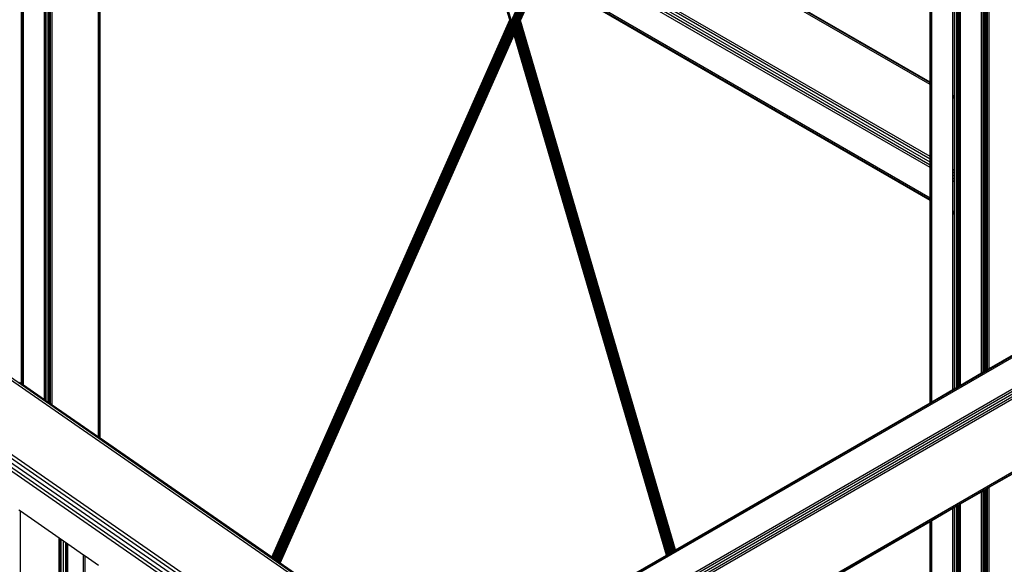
# Model space of a CAD drawing. Header units: millimetres. Extents: x 10 to 1250, y -62 to 528.
# Tile 744 of 909: x 621.894 to 623.056, y 520.173 to 520.816. Entities that reach past the tile are written whole.
import ezdxf

# ---------------------------------------------------------------- set-up
doc = ezdxf.new("R2010")
doc.units = ezdxf.units.MM
doc.header["$LTSCALE"] = 0.05

msp = doc.modelspace()

# ---------------------------------------------------------------- linework, layer by layer
at = {"color": 8}
for p, q in [((623.0291, 520.399), (623.0291, 521.663)), ((623.0311, 520.7056), (623.0311, 521.6642)), ((623.0313, 520.7055), (623.0313, 521.6643)), ((623.0316, 520.7054), (623.0316, 521.6645)), ((623.0318, 520.7053), (623.0318, 521.6646)), ((623.0324, 520.7049), (623.0324, 521.6649)), ((623.0336, 520.7042), (623.0336, 521.6656)), ((623.0338, 520.7041), (623.0338, 521.6658)), ((623.0348, 520.7035), (623.0348, 521.6663)), ((623.0358, 520.7029), (623.0358, 521.6669)), ((623.036, 520.7028), (623.036, 521.667)), ((623.0381, 520.4042), (623.0381, 521.6682)), ((623.0019, 520.7225), (623.0019, 521.6473)), ((623.0021, 520.7224), (623.0021, 521.6475)), ((623.0023, 520.7223), (623.0023, 521.6476)), ((623.0028, 520.722), (623.0028, 521.6478)), ((623.0041, 520.7212), (623.0041, 521.6486)), ((622.4258, 520.0501), (625.1788, 521.6395)), ((622.4278, 520.0494), (625.1788, 521.6376)), ((622.9951, 520.7264), (622.9951, 521.6434)), ((622.9972, 520.7252), (622.9972, 521.6446)), ((622.9996, 520.7238), (622.9996, 521.646)), ((623.0009, 520.7231), (623.0009, 521.6467)), ((622.9683, 520.7419), (622.9683, 521.628)), ((622.9688, 520.7416), (622.9688, 521.6282)), ((622.9702, 520.7408), (622.9702, 521.6291)), ((622.4599, 520.0308), (625.2049, 521.6156)), ((622.4619, 520.0292), (625.2076, 521.6145)), ((622.4636, 520.027), (625.2097, 521.6125)), ((622.4647, 520.0244), (625.2125, 521.6109)), ((622.4651, 520.0219), (625.2127, 521.6082)), ((622.4823, 520.8121), (622.8008, 521.5312)), ((622.4829, 520.8123), (622.8014, 521.5316)), ((622.4744, 520.8127), (622.7897, 521.5249)), ((622.4744, 520.8143), (622.7888, 521.5243)), ((622.475, 520.8123), (622.7907, 521.5254)), ((622.4757, 520.8121), (622.7918, 521.526)), ((622.4764, 520.8119), (622.7929, 521.5267)), ((622.4771, 520.8117), (622.794, 521.5273)), ((622.4779, 520.8116), (622.7951, 521.528)), ((622.4787, 520.8115), (622.7962, 521.5286)), ((622.4795, 520.8115), (622.7972, 521.5292)), ((622.4802, 520.8116), (622.7982, 521.5298)), ((622.481, 520.8117), (622.7992, 521.5303)), ((622.4817, 520.8118), (622.8, 521.5308)), ((622.5094, 519.9614), (625.1996, 521.5146)), ((622.5108, 519.9604), (625.1991, 521.5125)), ((622.4727, 520.8142), (622.3405, 521.2655)), ((622.473, 520.8138), (622.3406, 521.2656)), ((622.4734, 520.8134), (622.3409, 521.2657)), ((622.4739, 520.813), (622.3412, 521.2659)), ((622.3415, 521.2661), (622.4744, 520.8127)), ((622.4744, 520.8143), (622.342, 521.2663)), ((621.9871, 520.3233), (621.9871, 521.0614)), ((621.9885, 520.3223), (621.9885, 521.0622)), ((621.9889, 520.322), (621.9889, 521.0625)), ((621.9234, 520.3674), (621.9234, 521.0247)), ((621.9237, 520.3672), (621.9237, 521.0249)), ((621.9249, 520.3663), (621.9249, 521.0256)), ((621.9255, 520.3659), (621.9255, 521.0259)), ((621.9279, 520.3643), (621.9279, 521.0273)), ((621.9282, 520.3641), (621.9282, 521.0275)), ((621.9292, 520.3634), (621.9292, 521.028)), ((621.9302, 520.3627), (621.9302, 521.0286)), ((621.9304, 520.3626), (621.9304, 521.0287)), ((621.9325, 520.3611), (621.9325, 521.0299)), ((621.8964, 520.3861), (621.8964, 521.0091)), ((621.8966, 520.3859), (621.8966, 521.0092)), ((621.8971, 520.3856), (621.8971, 521.0095)), ((621.8985, 520.3846), (621.8985, 521.0103)), ((622.9683, 520.7392), (622.5568, 520.9768)), ((622.9683, 520.7412), (622.5575, 520.9784)), ((622.9683, 520.7419), (622.5577, 520.9789)), ((622.4723, 520.8155), (622.4464, 520.904)), ((622.9683, 520.6477), (622.5245, 520.904)), ((622.9683, 520.6513), (622.5258, 520.9068)), ((622.9683, 520.6543), (622.5268, 520.9092)), ((622.9683, 520.6412), (622.5216, 520.8991)), ((622.9683, 520.6442), (622.5229, 520.9014)), ((622.4835, 520.8126), (622.5086, 520.8695)), ((622.9683, 520.6033), (622.5085, 520.8688)), ((622.9683, 520.6053), (622.5089, 520.8706)), ((622.4839, 520.813), (622.5085, 520.8686)), ((622.4843, 520.8134), (622.5086, 520.8682)), ((622.485, 520.8147), (622.5086, 520.868)), ((622.9683, 520.6026), (622.5086, 520.868)), ((622.1916, 520.1816), (622.4723, 520.8155)), ((622.1917, 520.1815), (622.4723, 520.8154)), ((622.1918, 520.1814), (622.4724, 520.8151)), ((622.192, 520.1813), (622.4725, 520.8147)), ((622.1924, 520.1811), (622.4727, 520.8142)), ((622.1927, 520.1808), (622.473, 520.8138)), ((622.1932, 520.1805), (622.4734, 520.8134)), ((622.1936, 520.1802), (622.4739, 520.813)), ((622.1942, 520.1798), (622.4744, 520.8127)), ((622.1947, 520.1794), (622.4744, 520.8111)), ((622.4723, 520.8154), (622.4723, 520.8155)), ((622.4724, 520.8151), (622.4723, 520.8154)), ((622.4725, 520.8147), (622.4724, 520.8151)), ((622.4744, 520.8127), (622.6583, 520.1849)), ((622.6579, 520.1847), (622.4744, 520.8111)), ((622.6588, 520.1852), (622.475, 520.8123)), ((622.6593, 520.1855), (622.4757, 520.8121)), ((622.6598, 520.1858), (622.4764, 520.8119)), ((622.6604, 520.1861), (622.4771, 520.8117)), ((622.661, 520.1865), (622.4779, 520.8116)), ((622.6617, 520.1869), (622.4787, 520.8115)), ((622.6624, 520.1873), (622.4795, 520.8115)), ((622.663, 520.1876), (622.4802, 520.8116)), ((622.6637, 520.188), (622.481, 520.8117)), ((622.6643, 520.1884), (622.4817, 520.8118)), ((622.665, 520.1888), (622.4823, 520.8121)), ((622.6655, 520.1891), (622.4829, 520.8123)), ((622.6661, 520.1894), (622.4835, 520.8126)), ((622.6665, 520.1897), (622.4839, 520.813)), ((622.667, 520.1899), (622.4843, 520.8134)), ((622.4846, 520.8138), (622.4848, 520.8142)), ((622.6673, 520.1901), (622.4846, 520.8138)), ((622.4848, 520.8142), (622.4849, 520.8145)), ((622.6676, 520.1903), (622.4848, 520.8142)), ((622.4849, 520.8145), (622.485, 520.8147)), ((622.6678, 520.1904), (622.4849, 520.8145)), ((622.6679, 520.1904), (622.485, 520.8147)), ((622.1953, 520.179), (622.4745, 520.8095)), ((622.196, 520.1786), (622.4747, 520.8081)), ((622.1966, 520.1781), (622.4749, 520.8067)), ((622.1972, 520.1777), (622.4752, 520.8055)), ((622.1978, 520.1773), (622.4755, 520.8044)), ((622.1984, 520.1768), (622.4758, 520.8033)), ((622.199, 520.1764), (622.4761, 520.8023)), ((622.1995, 520.1761), (622.4764, 520.8014)), ((622.2, 520.1757), (622.4767, 520.8005)), ((622.2005, 520.1754), (622.4769, 520.7997)), ((622.2008, 520.1752), (622.4771, 520.7991)), ((622.6576, 520.1845), (622.4745, 520.8095)), ((622.6574, 520.1844), (622.4747, 520.8081)), ((622.6573, 520.1843), (622.4749, 520.8067)), ((622.4755, 520.8044), (622.4752, 520.8055)), ((622.4758, 520.8033), (622.4755, 520.8044)), ((622.4761, 520.8023), (622.4758, 520.8033)), ((622.4764, 520.8014), (622.4761, 520.8023)), ((622.4767, 520.8005), (622.4764, 520.8014)), ((622.4769, 520.7997), (622.4767, 520.8005)), ((622.4771, 520.7991), (622.4769, 520.7997)), ((622.4772, 520.7985), (622.4771, 520.7991)), ((622.2011, 520.175), (622.4772, 520.7985)), ((622.2014, 520.1748), (622.4774, 520.7981)), ((622.2015, 520.1747), (622.4774, 520.7979)), ((622.2016, 520.1747), (622.4775, 520.7977)), ((622.4774, 520.7981), (622.4772, 520.7985)), ((622.4774, 520.7979), (622.4774, 520.7981)), ((622.4775, 520.7977), (622.4774, 520.7979)), ((622.6572, 520.1843), (622.4775, 520.7977)), ((622.9688, 520.7416), (622.9683, 520.7419)), ((622.9683, 520.7412), (622.9683, 520.7419)), ((622.9688, 520.7409), (622.9683, 520.7412)), ((622.9683, 520.7392), (622.9683, 520.7412)), ((622.9702, 520.7408), (622.9688, 520.7416)), ((622.9688, 520.7409), (622.9688, 520.7416)), ((622.3976, 520.0344), (621.3938, 520.7298)), ((622.4001, 520.0358), (621.3969, 520.7309)), ((622.9688, 520.7389), (622.9683, 520.7392)), ((622.9683, 520.6543), (622.9683, 520.7392)), ((622.9702, 520.7401), (622.9688, 520.7409)), ((622.9688, 520.7389), (622.9688, 520.7409)), ((622.9702, 520.7381), (622.9688, 520.7389)), ((622.9688, 520.654), (622.9688, 520.7389)), ((622.9702, 520.7401), (622.9702, 520.7408)), ((622.9702, 520.7381), (622.9702, 520.7401)), ((622.9702, 520.6532), (622.9702, 520.7381)), ((622.9972, 520.7252), (622.9951, 520.7264)), ((622.9951, 520.7257), (622.9951, 520.7264)), ((622.9972, 520.7245), (622.9951, 520.7257)), ((622.9951, 520.7237), (622.9951, 520.7257)), ((622.9972, 520.7225), (622.9951, 520.7237)), ((622.9951, 520.6388), (622.9951, 520.7237)), ((622.9972, 520.7245), (622.9972, 520.7252)), ((622.9972, 520.7225), (622.9972, 520.7245)), ((622.9972, 520.6376), (622.9972, 520.7225)), ((623.0009, 520.7231), (622.9996, 520.7238)), ((622.9996, 520.7231), (622.9996, 520.7238)), ((623.0009, 520.7224), (622.9996, 520.7231)), ((622.9996, 520.7211), (622.9996, 520.7231)), ((623.0009, 520.7204), (622.9996, 520.7211)), ((622.9996, 520.6362), (622.9996, 520.7211)), ((623.0019, 520.7225), (623.0009, 520.7231)), ((623.0009, 520.7224), (623.0009, 520.7231)), ((623.0019, 520.7218), (623.0009, 520.7224)), ((623.0009, 520.7204), (623.0009, 520.7224)), ((623.0019, 520.7198), (623.0009, 520.7204)), ((623.0009, 520.6355), (623.0009, 520.7204)), ((623.0021, 520.7224), (623.0019, 520.7225)), ((623.0019, 520.7218), (623.0019, 520.7225)), ((623.0021, 520.7217), (623.0019, 520.7218)), ((623.0019, 520.7198), (623.0019, 520.7218)), ((623.0021, 520.7197), (623.0019, 520.7198)), ((623.0019, 520.6349), (623.0019, 520.7198)), ((623.0023, 520.7223), (623.0021, 520.7224)), ((623.0021, 520.7217), (623.0021, 520.7224)), ((623.0023, 520.7216), (623.0021, 520.7217)), ((623.0021, 520.7197), (623.0021, 520.7217)), ((623.0023, 520.7196), (623.0021, 520.7197)), ((623.0021, 520.6348), (623.0021, 520.7197)), ((623.0028, 520.722), (623.0023, 520.7223)), ((623.0023, 520.7216), (623.0023, 520.7223)), ((623.0028, 520.7213), (623.0023, 520.7216)), ((623.0023, 520.7196), (623.0023, 520.7216)), ((623.0028, 520.7193), (623.0023, 520.7196)), ((623.0023, 520.6347), (623.0023, 520.7196)), ((623.0041, 520.7212), (623.0028, 520.722)), ((623.0028, 520.7213), (623.0028, 520.722)), ((623.0041, 520.7205), (623.0028, 520.7213)), ((623.0028, 520.7193), (623.0028, 520.7213)), ((623.0041, 520.7185), (623.0028, 520.7193)), ((623.0028, 520.6344), (623.0028, 520.7193)), ((623.0041, 520.7205), (623.0041, 520.7212)), ((623.0041, 520.7185), (623.0041, 520.7205)), ((623.0041, 520.6336), (623.0041, 520.7185)), ((623.0313, 520.7055), (623.0311, 520.7056)), ((623.0311, 520.7049), (623.0311, 520.7056)), ((623.0313, 520.7048), (623.0311, 520.7049)), ((623.0311, 520.7029), (623.0311, 520.7049)), ((623.0313, 520.7028), (623.0311, 520.7029)), ((623.0311, 520.618), (623.0311, 520.7029)), ((623.0316, 520.7054), (623.0313, 520.7055)), ((623.0313, 520.7048), (623.0313, 520.7055)), ((623.0316, 520.7046), (623.0313, 520.7048)), ((623.0313, 520.7028), (623.0313, 520.7048)), ((623.0316, 520.7026), (623.0313, 520.7028)), ((623.0313, 520.6179), (623.0313, 520.7028)), ((623.0318, 520.7053), (623.0316, 520.7054)), ((623.0316, 520.7046), (623.0316, 520.7054)), ((623.0316, 520.7026), (623.0316, 520.7046)), ((623.0318, 520.7045), (623.0316, 520.7046)), ((623.0316, 520.6454), (623.0316, 520.7026)), ((623.0318, 520.7025), (623.0316, 520.7026)), ((623.0318, 520.7045), (623.0318, 520.7053)), ((623.0324, 520.7049), (623.0318, 520.7053)), ((623.0318, 520.7025), (623.0318, 520.7045)), ((623.0324, 520.7042), (623.0318, 520.7045)), ((623.0318, 520.6475), (623.0318, 520.7025)), ((623.0324, 520.7022), (623.0318, 520.7025)), ((623.0336, 520.7042), (623.0324, 520.7049)), ((623.0324, 520.7042), (623.0324, 520.7049)), ((623.0336, 520.7035), (623.0324, 520.7042)), ((623.0324, 520.7022), (623.0324, 520.7042)), ((623.0336, 520.7015), (623.0324, 520.7022)), ((623.0324, 520.6173), (623.0324, 520.7022)), ((623.0338, 520.7041), (623.0336, 520.7042)), ((623.0336, 520.7035), (623.0336, 520.7042)), ((623.0338, 520.7033), (623.0336, 520.7035)), ((623.0336, 520.7015), (623.0336, 520.7035)), ((623.0338, 520.7013), (623.0336, 520.7015)), ((623.0336, 520.6166), (623.0336, 520.7015)), ((623.0338, 520.7033), (623.0338, 520.7041)), ((623.0348, 520.7035), (623.0338, 520.7041)), ((623.0338, 520.7013), (623.0338, 520.7033)), ((623.0348, 520.7028), (623.0338, 520.7033)), ((623.0338, 520.6467), (623.0338, 520.7013)), ((623.0348, 520.7008), (623.0338, 520.7013)), ((623.0358, 520.7029), (623.0348, 520.7035)), ((623.0348, 520.7028), (623.0348, 520.7035)), ((623.0358, 520.7022), (623.0348, 520.7028)), ((623.0348, 520.7008), (623.0348, 520.7028)), ((623.0358, 520.7002), (623.0348, 520.7008)), ((623.0348, 520.6159), (623.0348, 520.7008)), ((623.036, 520.7028), (623.0358, 520.7029)), ((623.0358, 520.7022), (623.0358, 520.7029)), ((623.036, 520.7021), (623.0358, 520.7022)), ((623.0358, 520.7002), (623.0358, 520.7022)), ((623.036, 520.7001), (623.0358, 520.7002)), ((623.0358, 520.6153), (623.0358, 520.7002)), ((623.036, 520.7021), (623.036, 520.7028)), ((623.036, 520.7001), (623.036, 520.7021)), ((623.036, 520.6152), (623.036, 520.7001)), ((622.321, 519.9902), (621.3194, 520.6841)), ((622.3252, 519.9926), (621.322, 520.6877)), ((622.3289, 519.9947), (621.3251, 520.6902)), ((622.3134, 519.9858), (621.3168, 520.6762)), ((622.3168, 519.9878), (621.3176, 520.6801)), ((622.9688, 520.654), (622.9683, 520.6543)), ((622.9683, 520.6513), (622.9683, 520.6543)), ((622.9688, 520.651), (622.9683, 520.6513)), ((622.9683, 520.6477), (622.9683, 520.6513)), ((622.9702, 520.6532), (622.9688, 520.654)), ((622.9688, 520.651), (622.9688, 520.654)), ((622.9702, 520.6502), (622.9688, 520.651)), ((622.9688, 520.6475), (622.9688, 520.651)), ((622.9702, 520.6502), (622.9702, 520.6532)), ((622.9702, 520.6467), (622.9702, 520.6502)), ((622.9688, 520.6475), (622.9683, 520.6477)), ((622.9683, 520.6442), (622.9683, 520.6477)), ((622.9688, 520.6439), (622.9683, 520.6442)), ((622.9683, 520.6412), (622.9683, 520.6442)), ((622.9688, 520.6409), (622.9683, 520.6412)), ((622.9683, 520.6053), (622.9683, 520.6412)), ((622.9702, 520.6467), (622.9688, 520.6475)), ((622.9688, 520.6439), (622.9688, 520.6475)), ((622.9702, 520.6431), (622.9688, 520.6439)), ((622.9688, 520.6409), (622.9688, 520.6439)), ((622.9702, 520.6401), (622.9688, 520.6409)), ((622.9688, 520.605), (622.9688, 520.6409)), ((622.9702, 520.6431), (622.9702, 520.6467)), ((622.9702, 520.6401), (622.9702, 520.6431)), ((622.9702, 520.6042), (622.9702, 520.6401)), ((622.9972, 520.6376), (622.9951, 520.6388)), ((622.9951, 520.6358), (622.9951, 520.6388)), ((622.9972, 520.6346), (622.9972, 520.6376)), ((622.9972, 520.6346), (622.9951, 520.6358)), ((622.9951, 520.6323), (622.9951, 520.6358)), ((622.9972, 520.6311), (622.9951, 520.6323)), ((622.9951, 520.6287), (622.9951, 520.6323)), ((622.9972, 520.6275), (622.9951, 520.6287)), ((622.9951, 520.6257), (622.9951, 520.6287)), ((622.9972, 520.6245), (622.9951, 520.6257)), ((622.9951, 520.5899), (622.9951, 520.6257)), ((622.9972, 520.6311), (622.9972, 520.6346)), ((622.9972, 520.6275), (622.9972, 520.6311)), ((622.9972, 520.6245), (622.9972, 520.6275)), ((623.0009, 520.6355), (622.9996, 520.6362)), ((622.9996, 520.6332), (622.9996, 520.6362)), ((623.0009, 520.6325), (622.9996, 520.6332)), ((622.9996, 520.6297), (622.9996, 520.6332)), ((623.0009, 520.629), (622.9996, 520.6297)), ((622.9996, 520.6261), (622.9996, 520.6297)), ((623.0009, 520.6254), (622.9996, 520.6261)), ((622.9996, 520.6231), (622.9996, 520.6261)), ((623.0019, 520.6349), (623.0009, 520.6355)), ((623.0009, 520.6325), (623.0009, 520.6355)), ((623.0019, 520.6319), (623.0009, 520.6325)), ((623.0009, 520.629), (623.0009, 520.6325)), ((623.0019, 520.6284), (623.0009, 520.629)), ((623.0009, 520.6254), (623.0009, 520.629)), ((623.0019, 520.6248), (623.0009, 520.6254)), ((623.0009, 520.6224), (623.0009, 520.6254)), ((623.0021, 520.6348), (623.0019, 520.6349)), ((623.0019, 520.6319), (623.0019, 520.6349)), ((623.0021, 520.6318), (623.0019, 520.6319)), ((623.0019, 520.6284), (623.0019, 520.6319)), ((623.0021, 520.6283), (623.0019, 520.6284)), ((623.0019, 520.6248), (623.0019, 520.6284)), ((623.0021, 520.6247), (623.0019, 520.6248)), ((623.0019, 520.6218), (623.0019, 520.6248)), ((623.0023, 520.6347), (623.0021, 520.6348)), ((623.0021, 520.6318), (623.0021, 520.6348)), ((623.0023, 520.6317), (623.0021, 520.6318)), ((623.0021, 520.6283), (623.0021, 520.6318)), ((623.0023, 520.6281), (623.0021, 520.6283)), ((623.0021, 520.6247), (623.0021, 520.6283)), ((623.0028, 520.6344), (623.0023, 520.6347)), ((623.0023, 520.6317), (623.0023, 520.6347)), ((623.0028, 520.6314), (623.0023, 520.6317)), ((623.0023, 520.6281), (623.0023, 520.6317)), ((623.0028, 520.6279), (623.0023, 520.6281)), ((623.0023, 520.6246), (623.0023, 520.6281)), ((623.0041, 520.6336), (623.0028, 520.6344)), ((623.0028, 520.6314), (623.0028, 520.6344)), ((623.0041, 520.6306), (623.0028, 520.6314)), ((623.0028, 520.6279), (623.0028, 520.6314)), ((623.0041, 520.6271), (623.0028, 520.6279)), ((623.0028, 520.6243), (623.0028, 520.6279)), ((623.0041, 520.6306), (623.0041, 520.6336)), ((623.0041, 520.6271), (623.0041, 520.6306)), ((623.0041, 520.6235), (623.0041, 520.6271)), ((622.9972, 520.5887), (622.9972, 520.6245)), ((623.0009, 520.6224), (622.9996, 520.6231)), ((622.9996, 520.5872), (622.9996, 520.6231)), ((623.0019, 520.6218), (623.0009, 520.6224)), ((623.0009, 520.5865), (623.0009, 520.6224)), ((623.0021, 520.6217), (623.0019, 520.6218)), ((623.0019, 520.5859), (623.0019, 520.6218)), ((623.0023, 520.6246), (623.0021, 520.6247)), ((623.0021, 520.6217), (623.0021, 520.6247)), ((623.0023, 520.6216), (623.0021, 520.6217)), ((623.0021, 520.5858), (623.0021, 520.6217)), ((623.0028, 520.6243), (623.0023, 520.6246)), ((623.0023, 520.6216), (623.0023, 520.6246)), ((623.0028, 520.6213), (623.0023, 520.6216)), ((623.0023, 520.5857), (623.0023, 520.6216)), ((623.0041, 520.6235), (623.0028, 520.6243)), ((623.0028, 520.6213), (623.0028, 520.6243)), ((623.0041, 520.6205), (623.0028, 520.6213)), ((623.0028, 520.5854), (623.0028, 520.6213)), ((623.0041, 520.6205), (623.0041, 520.6235)), ((623.0041, 520.5846), (623.0041, 520.6205)), ((623.0313, 520.6179), (623.0311, 520.618)), ((623.0311, 520.615), (623.0311, 520.618)), ((623.0313, 520.6149), (623.0311, 520.615)), ((623.0311, 520.6115), (623.0311, 520.615)), ((623.0324, 520.6173), (623.0313, 520.6179)), ((623.0313, 520.6149), (623.0313, 520.6179)), ((623.0324, 520.6143), (623.0313, 520.6149)), ((623.0313, 520.6114), (623.0313, 520.6149)), ((623.0336, 520.6166), (623.0324, 520.6173)), ((623.0324, 520.6143), (623.0324, 520.6173)), ((623.0336, 520.6136), (623.0324, 520.6143)), ((623.0324, 520.6108), (623.0324, 520.6143)), ((623.0348, 520.6159), (623.0336, 520.6166)), ((623.0336, 520.6136), (623.0336, 520.6166)), ((623.0348, 520.6129), (623.0336, 520.6136)), ((623.0336, 520.611), (623.0336, 520.6136)), ((623.0358, 520.6153), (623.0348, 520.6159)), ((623.0348, 520.6129), (623.0348, 520.6159)), ((623.035, 520.6128), (623.0358, 520.6135)), ((623.036, 520.6152), (623.0358, 520.6153)), ((623.0358, 520.6135), (623.0358, 520.6153)), ((623.0358, 520.6135), (623.036, 520.6137)), ((623.0358, 520.6123), (623.0358, 520.6135)), ((623.036, 520.6137), (623.036, 520.6152)), ((623.036, 520.6122), (623.036, 520.6137)), ((622.9688, 520.605), (622.9683, 520.6053)), ((622.9683, 520.6033), (622.9683, 520.6053)), ((622.9688, 520.603), (622.9683, 520.6033)), ((622.9683, 520.6026), (622.9683, 520.6033)), ((622.9683, 520.3639), (622.9683, 520.6026)), ((622.9688, 520.6023), (622.9683, 520.6026)), ((622.9702, 520.6042), (622.9688, 520.605)), ((622.9688, 520.603), (622.9688, 520.605)), ((622.9702, 520.6022), (622.9688, 520.603)), ((622.9688, 520.6023), (622.9688, 520.603)), ((622.9702, 520.6015), (622.9688, 520.6023)), ((622.9688, 520.3642), (622.9688, 520.6023)), ((622.9702, 520.6022), (622.9702, 520.6042)), ((622.9702, 520.6015), (622.9702, 520.6022)), ((623.0313, 520.6114), (623.0311, 520.6115)), ((623.0311, 520.6079), (623.0311, 520.6115)), ((623.0313, 520.6078), (623.0311, 520.6079)), ((623.0311, 520.6049), (623.0311, 520.6079)), ((623.0313, 520.6048), (623.0311, 520.6049)), ((623.0311, 520.5691), (623.0311, 520.6049)), ((623.0324, 520.6108), (623.0313, 520.6114)), ((623.0313, 520.6078), (623.0313, 520.6114)), ((623.0319, 520.6075), (623.0313, 520.6078)), ((623.0313, 520.6048), (623.0313, 520.6078)), ((623.0315, 520.6047), (623.0313, 520.6048)), ((623.0313, 520.569), (623.0313, 520.6048)), ((623.0315, 520.6047), (623.0319, 520.6075)), ((623.0315, 520.5689), (623.0315, 520.6047)), ((623.0324, 520.6042), (623.0315, 520.6047)), ((623.0319, 520.6075), (623.0324, 520.6086)), ((623.0324, 520.6072), (623.0319, 520.6075)), ((623.0331, 520.6103), (623.0324, 520.6108)), ((623.0324, 520.6086), (623.0324, 520.6108)), ((623.0324, 520.6086), (623.0331, 520.6103)), ((623.0324, 520.6072), (623.0324, 520.6086)), ((623.0336, 520.6065), (623.0324, 520.6072)), ((623.0324, 520.6042), (623.0324, 520.6072)), ((623.0336, 520.6035), (623.0324, 520.6042)), ((623.0324, 520.5684), (623.0324, 520.6042)), ((623.0331, 520.6103), (623.0336, 520.611)), ((623.0336, 520.6101), (623.0331, 520.6103)), ((623.0336, 520.611), (623.0348, 520.6126)), ((623.0336, 520.6101), (623.0336, 520.611)), ((623.0348, 520.6094), (623.0336, 520.6101)), ((623.0336, 520.6065), (623.0336, 520.6101)), ((623.0348, 520.6058), (623.0336, 520.6065)), ((623.0336, 520.6035), (623.0336, 520.6065)), ((623.0348, 520.6028), (623.0336, 520.6035)), ((623.0336, 520.5676), (623.0336, 520.6035)), ((623.035, 520.6128), (623.0348, 520.6129)), ((623.0348, 520.6126), (623.0348, 520.6129)), ((623.0348, 520.6126), (623.035, 520.6128)), ((623.0348, 520.6094), (623.0348, 520.6126)), ((623.0358, 520.6088), (623.0348, 520.6094)), ((623.0348, 520.6058), (623.0348, 520.6094)), ((623.0358, 520.6052), (623.0348, 520.6058)), ((623.0348, 520.6028), (623.0348, 520.6058)), ((623.0358, 520.6022), (623.0348, 520.6028)), ((623.0348, 520.5669), (623.0348, 520.6028)), ((623.0358, 520.6123), (623.035, 520.6128)), ((623.036, 520.6122), (623.0358, 520.6123)), ((623.0358, 520.6088), (623.0358, 520.6123)), ((623.036, 520.6087), (623.0358, 520.6088)), ((623.0358, 520.6052), (623.0358, 520.6088)), ((623.036, 520.6051), (623.0358, 520.6052)), ((623.0358, 520.6022), (623.0358, 520.6052)), ((623.036, 520.6021), (623.0358, 520.6022)), ((623.0358, 520.5663), (623.0358, 520.6022)), ((623.036, 520.6087), (623.036, 520.6122)), ((623.036, 520.6051), (623.036, 520.6087)), ((623.036, 520.6021), (623.036, 520.6051)), ((623.036, 520.5662), (623.036, 520.6021)), ((622.9702, 520.365), (622.9702, 520.6015)), ((622.9972, 520.5887), (622.9951, 520.5899)), ((622.9951, 520.5878), (622.9951, 520.5899)), ((622.9972, 520.5866), (622.9951, 520.5878)), ((622.9951, 520.5871), (622.9951, 520.5878)), ((622.9972, 520.5859), (622.9951, 520.5871)), ((622.9951, 520.3794), (622.9951, 520.5871)), ((622.9972, 520.5866), (622.9972, 520.5887)), ((622.9972, 520.5859), (622.9972, 520.5866)), ((622.9972, 520.3806), (622.9972, 520.5859)), ((622.9996, 520.5852), (622.9996, 520.5872)), ((623.0009, 520.5865), (622.9996, 520.5872)), ((623.0009, 520.5845), (622.9996, 520.5852)), ((622.9996, 520.5845), (622.9996, 520.5852)), ((622.9996, 520.382), (622.9996, 520.5845)), ((623.0009, 520.5838), (622.9996, 520.5845)), ((623.0009, 520.5845), (623.0009, 520.5865)), ((623.0019, 520.5859), (623.0009, 520.5865)), ((623.0019, 520.5839), (623.0009, 520.5845)), ((623.0009, 520.5838), (623.0009, 520.5845)), ((623.0009, 520.3827), (623.0009, 520.5838)), ((623.0019, 520.5832), (623.0009, 520.5838)), ((623.0021, 520.5858), (623.0019, 520.5859)), ((623.0019, 520.5839), (623.0019, 520.5859)), ((623.0019, 520.5832), (623.0019, 520.5839)), ((623.0021, 520.5838), (623.0019, 520.5839)), ((623.0019, 520.3833), (623.0019, 520.5832)), ((623.0021, 520.5831), (623.0019, 520.5832)), ((623.0023, 520.5857), (623.0021, 520.5858)), ((623.0021, 520.5838), (623.0021, 520.5858)), ((623.0021, 520.5831), (623.0021, 520.5838)), ((623.0023, 520.5837), (623.0021, 520.5838)), ((623.0021, 520.3834), (623.0021, 520.5831)), ((623.0023, 520.583), (623.0021, 520.5831)), ((623.0028, 520.5854), (623.0023, 520.5857)), ((623.0023, 520.5837), (623.0023, 520.5857)), ((623.0023, 520.583), (623.0023, 520.5837)), ((623.0028, 520.5834), (623.0023, 520.5837)), ((623.0023, 520.3835), (623.0023, 520.583)), ((623.0028, 520.5827), (623.0023, 520.583)), ((623.0041, 520.5846), (623.0028, 520.5854)), ((623.0028, 520.5834), (623.0028, 520.5854)), ((623.0041, 520.5826), (623.0028, 520.5834)), ((623.0028, 520.5827), (623.0028, 520.5834)), ((623.0028, 520.3838), (623.0028, 520.5827)), ((623.0041, 520.5819), (623.0028, 520.5827)), ((623.0041, 520.5826), (623.0041, 520.5846)), ((623.0041, 520.5819), (623.0041, 520.5826)), ((623.0041, 520.3846), (623.0041, 520.5819)), ((623.0313, 520.569), (623.0311, 520.5691)), ((623.0311, 520.5671), (623.0311, 520.5691)), ((623.0313, 520.5669), (623.0311, 520.5671)), ((623.0311, 520.5663), (623.0311, 520.5671)), ((623.0315, 520.5689), (623.0313, 520.569)), ((623.0313, 520.5669), (623.0313, 520.569)), ((623.0319, 520.5666), (623.0313, 520.5669)), ((623.0313, 520.5662), (623.0313, 520.5669)), ((623.0319, 520.5666), (623.0315, 520.5689)), ((623.0324, 520.5684), (623.0315, 520.5689)), ((623.0336, 520.5676), (623.0324, 520.5684)), ((623.0324, 520.5663), (623.0324, 520.5684)), ((623.0348, 520.5669), (623.0336, 520.5676)), ((623.0336, 520.5656), (623.0336, 520.5676)), ((623.0358, 520.5663), (623.0348, 520.5669)), ((623.0348, 520.5649), (623.0348, 520.5669)), ((623.0311, 520.4002), (623.0311, 520.5663)), ((623.0313, 520.5662), (623.0311, 520.5663)), ((623.0313, 520.4003), (623.0313, 520.5662)), ((623.0316, 520.5661), (623.0313, 520.5662)), ((623.0316, 520.4004), (623.0316, 520.5661)), ((623.0318, 520.566), (623.0316, 520.5661)), ((623.0318, 520.4005), (623.0318, 520.566)), ((623.0324, 520.5656), (623.0318, 520.566)), ((623.0324, 520.5661), (623.0319, 520.5666)), ((623.0324, 520.5663), (623.0319, 520.5666)), ((623.0324, 520.5661), (623.0324, 520.5663)), ((623.0336, 520.5656), (623.0324, 520.5663)), ((623.0331, 520.5652), (623.0324, 520.5661)), ((623.0324, 520.5656), (623.0324, 520.5661)), ((623.0324, 520.4009), (623.0324, 520.5656)), ((623.0331, 520.5652), (623.0324, 520.5656)), ((623.0336, 520.5649), (623.0331, 520.5652)), ((623.0336, 520.5649), (623.0336, 520.5656)), ((623.0348, 520.5649), (623.0336, 520.5656)), ((623.0336, 520.4016), (623.0336, 520.5649)), ((623.0338, 520.5648), (623.0336, 520.5649)), ((623.0338, 520.4017), (623.0338, 520.5648)), ((623.0348, 520.5642), (623.0338, 520.5648)), ((623.0348, 520.5642), (623.0348, 520.5649)), ((623.0358, 520.5643), (623.0348, 520.5649)), ((623.0348, 520.4023), (623.0348, 520.5642)), ((623.0358, 520.5636), (623.0348, 520.5642)), ((623.036, 520.5662), (623.0358, 520.5663)), ((623.0358, 520.5643), (623.0358, 520.5663)), ((623.036, 520.5642), (623.0358, 520.5643)), ((623.0358, 520.5636), (623.0358, 520.5643)), ((623.0358, 520.4029), (623.0358, 520.5636)), ((623.036, 520.5635), (623.0358, 520.5636)), ((623.036, 520.5642), (623.036, 520.5662)), ((623.036, 520.5635), (623.036, 520.5642)), ((623.036, 520.403), (623.036, 520.5635)), ((623.0381, 520.4042), (623.0927, 520.4357)), ((623.036, 520.403), (623.0381, 520.4042)), ((623.0041, 520.3846), (623.0291, 520.399)), ((623.0291, 520.399), (623.0311, 520.4002)), ((623.0311, 520.4002), (623.0313, 520.4003)), ((623.0313, 520.4003), (623.0316, 520.4004)), ((623.0316, 520.4004), (623.0318, 520.4005)), ((623.0318, 520.4005), (623.0324, 520.4009)), ((623.0324, 520.4009), (623.0336, 520.4016)), ((623.0336, 520.4016), (623.0338, 520.4017)), ((623.0338, 520.4017), (623.0348, 520.4023)), ((623.0348, 520.4023), (623.0358, 520.4029)), ((623.0358, 520.4029), (623.036, 520.403)), ((621.8964, 520.3861), (621.894, 520.3878)), ((621.8966, 520.3859), (621.8964, 520.3861)), ((621.8971, 520.3856), (621.8966, 520.3859)), ((621.8985, 520.3846), (621.8971, 520.3856)), ((621.9234, 520.3674), (621.8985, 520.3846)), ((622.9972, 520.3806), (622.9996, 520.382)), ((622.9996, 520.382), (623.0009, 520.3827)), ((623.0009, 520.3827), (623.0019, 520.3833)), ((623.0019, 520.3833), (623.0021, 520.3834)), ((623.0021, 520.3834), (623.0023, 520.3835)), ((623.0023, 520.3835), (623.0028, 520.3838)), ((623.0028, 520.3838), (623.0041, 520.3846)), ((622.9702, 520.365), (622.9951, 520.3794)), ((622.9951, 520.3794), (622.9972, 520.3806)), ((621.9237, 520.3672), (621.9234, 520.3674)), ((621.9249, 520.3663), (621.9237, 520.3672)), ((621.9255, 520.3659), (621.9249, 520.3663)), ((621.9279, 520.3643), (621.9255, 520.3659)), ((621.9282, 520.3641), (621.9279, 520.3643)), ((621.9292, 520.3634), (621.9282, 520.3641)), ((621.9302, 520.3627), (621.9292, 520.3634)), ((621.9304, 520.3626), (621.9302, 520.3627)), ((621.9325, 520.3611), (621.9304, 520.3626)), ((621.9871, 520.3233), (621.9325, 520.3611)), ((622.6679, 520.1904), (622.9683, 520.3639)), ((622.9683, 520.3639), (622.9688, 520.3642)), ((622.9688, 520.3642), (622.9702, 520.365)), ((621.9885, 520.3223), (621.9871, 520.3233)), ((621.9889, 520.322), (621.9885, 520.3223)), ((622.1916, 520.1816), (621.9889, 520.322)), ((623.0381, 520.2642), (623.0927, 520.2957)), ((623.0041, 520.2446), (623.0291, 520.259)), ((623.0291, 520.259), (623.0311, 520.2602)), ((623.0291, 519.6014), (623.0291, 520.259)), ((623.0311, 520.2602), (623.0313, 520.2603)), ((623.0311, 519.5999), (623.0311, 520.2602)), ((623.0313, 520.2603), (623.0316, 520.2604)), ((623.0313, 519.5998), (623.0313, 520.2603)), ((623.0316, 520.2604), (623.0318, 520.2606)), ((623.0316, 519.5996), (623.0316, 520.2604)), ((623.0318, 520.2606), (623.0324, 520.2609)), ((623.0318, 519.5995), (623.0318, 520.2606)), ((623.0324, 520.2609), (623.0336, 520.2616)), ((623.0324, 519.5991), (623.0324, 520.2609)), ((623.0336, 520.2616), (623.0338, 520.2617)), ((623.0336, 519.5982), (623.0336, 520.2616)), ((623.0338, 520.2617), (623.0348, 520.2623)), ((623.0338, 519.5981), (623.0338, 520.2617)), ((623.0348, 520.2623), (623.0358, 520.2629)), ((623.0348, 519.5974), (623.0348, 520.2623)), ((623.0358, 520.2629), (623.036, 520.263)), ((623.0358, 519.5967), (623.0358, 520.2629)), ((623.036, 520.263), (623.0381, 520.2642)), ((623.036, 519.5966), (623.036, 520.263)), ((623.0381, 519.5951), (623.0381, 520.2642)), ((622.9972, 520.2406), (622.9996, 520.242)), ((622.9996, 520.242), (623.0009, 520.2427)), ((622.9996, 519.6218), (622.9996, 520.242)), ((623.0009, 520.2427), (623.0019, 520.2433)), ((623.0009, 519.6209), (623.0009, 520.2427)), ((623.0019, 520.2433), (623.0021, 520.2434)), ((623.0019, 519.6202), (623.0019, 520.2433)), ((623.0021, 520.2434), (623.0023, 520.2435)), ((623.0021, 519.6201), (623.0021, 520.2434)), ((623.0023, 520.2435), (623.0028, 520.2438)), ((623.0023, 519.6199), (623.0023, 520.2435)), ((623.0028, 520.2438), (623.0041, 520.2446)), ((623.0028, 519.6196), (623.0028, 520.2438)), ((623.0041, 519.6186), (623.0041, 520.2446)), ((621.8949, 520.2359), (621.8932, 520.2371)), ((621.8949, 519.8139), (621.8949, 520.2359)), ((621.9407, 520.2042), (621.8949, 520.2359)), ((622.9702, 520.225), (622.9951, 520.2394)), ((622.9951, 520.2394), (622.9972, 520.2406)), ((622.9951, 519.6249), (622.9951, 520.2394)), ((622.9972, 519.6235), (622.9972, 520.2406)), ((622.703, 520.0707), (622.9683, 520.2239)), ((622.9683, 520.2239), (622.9688, 520.2242)), ((622.9683, 519.6434), (622.9683, 520.2239)), ((622.9688, 520.2242), (622.9702, 520.225)), ((622.9688, 519.6431), (622.9688, 520.2242)), ((622.9702, 519.6422), (622.9702, 520.225)), ((621.9407, 519.8237), (621.9407, 520.2042)), ((621.9421, 520.2032), (621.9407, 520.2042)), ((621.9421, 519.824), (621.9421, 520.2032)), ((621.943, 520.2025), (621.9421, 520.2032)), ((621.943, 519.8242), (621.943, 520.2025)), ((621.9458, 520.2006), (621.943, 520.2025)), ((621.9458, 519.8248), (621.9458, 520.2006)), ((621.9485, 520.1987), (621.9458, 520.2006)), ((621.9485, 519.8254), (621.9485, 520.1987)), ((621.9494, 520.1981), (621.9485, 520.1987)), ((621.9494, 519.8256), (621.9494, 520.1981)), ((621.9509, 520.1971), (621.9494, 520.1981)), ((621.9509, 519.8259), (621.9509, 520.1971)), ((621.9695, 520.1842), (621.9509, 520.1971)), ((621.9695, 519.8299), (621.9695, 520.1842)), ((621.9712, 520.183), (621.9695, 520.1842)), ((622.4241, 520.0497), (622.6572, 520.1843)), ((622.6572, 520.1843), (622.6573, 520.1843)), ((622.6573, 520.1843), (622.6574, 520.1844)), ((622.6574, 520.1844), (622.6576, 520.1845)), ((622.6576, 520.1845), (622.6579, 520.1847)), ((622.6579, 520.1847), (622.6583, 520.1849)), ((622.6583, 520.1849), (622.6588, 520.1852)), ((622.6588, 520.1852), (622.6593, 520.1855)), ((622.6593, 520.1855), (622.6598, 520.1858)), ((622.6598, 520.1858), (622.6604, 520.1861)), ((622.6604, 520.1861), (622.661, 520.1865)), ((622.661, 520.1865), (622.6617, 520.1869)), ((622.6617, 520.1869), (622.6624, 520.1873)), ((622.6624, 520.1873), (622.663, 520.1876)), ((622.663, 520.1876), (622.6637, 520.188)), ((622.6637, 520.188), (622.6643, 520.1884)), ((622.6643, 520.1884), (622.665, 520.1888)), ((622.665, 520.1888), (622.6655, 520.1891)), ((622.6655, 520.1891), (622.6661, 520.1894)), ((622.6661, 520.1894), (622.6665, 520.1897)), ((622.6665, 520.1897), (622.667, 520.1899)), ((622.667, 520.1899), (622.6673, 520.1901)), ((622.6673, 520.1901), (622.6676, 520.1903)), ((622.6676, 520.1903), (622.6678, 520.1904)), ((622.6678, 520.1904), (622.6679, 520.1904)), ((621.9712, 519.8303), (621.9712, 520.183)), ((621.9871, 520.172), (621.9712, 520.183)), ((622.1917, 520.1815), (622.1916, 520.1816)), ((622.1918, 520.1814), (622.1917, 520.1815)), ((622.192, 520.1813), (622.1918, 520.1814)), ((622.1924, 520.1811), (622.192, 520.1813)), ((622.1927, 520.1808), (622.1924, 520.1811)), ((622.1932, 520.1805), (622.1927, 520.1808)), ((622.1936, 520.1802), (622.1932, 520.1805)), ((622.1942, 520.1798), (622.1936, 520.1802)), ((622.1947, 520.1794), (622.1942, 520.1798)), ((622.1953, 520.179), (622.1947, 520.1794)), ((622.196, 520.1786), (622.1953, 520.179)), ((622.1966, 520.1781), (622.196, 520.1786)), ((622.1972, 520.1777), (622.1966, 520.1781)), ((622.1978, 520.1773), (622.1972, 520.1777)), ((622.1984, 520.1768), (622.1978, 520.1773)), ((622.199, 520.1764), (622.1984, 520.1768)), ((622.1995, 520.1761), (622.199, 520.1764)), ((622.2, 520.1757), (622.1995, 520.1761)), ((622.2005, 520.1754), (622.2, 520.1757)), ((622.2008, 520.1752), (622.2005, 520.1754)), ((622.2011, 520.175), (622.2008, 520.1752)), ((622.2014, 520.1748), (622.2011, 520.175)), ((622.2015, 520.1747), (622.2014, 520.1748)), ((622.2016, 520.1747), (622.2015, 520.1747)), ((622.4011, 520.0364), (622.2016, 520.1747))]:
    msp.add_line(p, q, dxfattribs=at)

doc.saveas('drawing.dxf')
